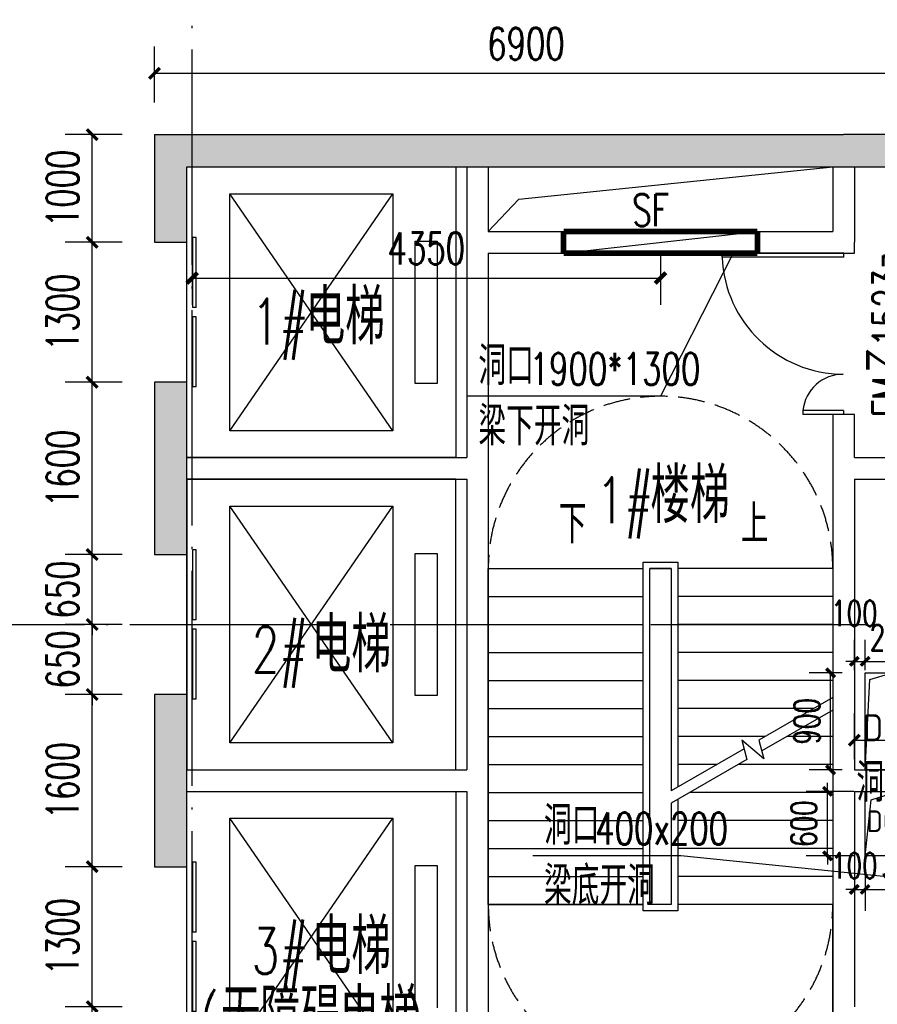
# Model space of a CAD drawing. Extents: x 797781 to 1255204, y 21234 to 1024248.
# Tile 698 of 1056: x 945306 to 953271, y 765903 to 775049. Entities that reach past the tile are written whole.
import ezdxf

# ---------------------------------------------------------------- set-up
doc = ezdxf.new("R2010")
doc.units = 0
doc.header["$LTSCALE"] = 1000
doc.header["$MEASUREMENT"] = 0
doc.linetypes.add('230303生产综合楼-平面图_t8$0$DASH', pattern=[0.35, 0.25, -0.1])
doc.linetypes.add('230303生产综合楼-平面图_t8$0$DOTE', pattern=[2.42, 2, -0.2, 0.02, -0.2])
for name, color, linetype in [('.2023.03.07提建筑条件', 3, 'Continuous'), ('230303生产综合楼-平面图_t8$0$A-PLAN-EVTR', 2, 'Continuous'), ('230303生产综合楼-平面图_t8$0$DIM_LEAD', 3, 'Continuous'), ('230303生产综合楼-平面图_t8$0$DIM_SYMB', 3, 'Continuous'), ('230303生产综合楼-平面图_t8$0$DOOR_FIRE', 4, 'Continuous'), ('230303生产综合楼-平面图_t8$0$DOOR_FIRE_TEXT', 7, 'Continuous'), ('230303生产综合楼-平面图_t8$0$DOTE', 1, '230303生产综合楼-平面图_t8$0$DOTE'), ('230303生产综合楼-平面图_t8$0$DUCT-加压送风管', 1, 'Continuous'), ('230303生产综合楼-平面图_t8$0$H-楼板留洞', 6, 'Continuous'), ('230303生产综合楼-平面图_t8$0$PUB_DIM', 3, 'Continuous'), ('230303生产综合楼-平面图_t8$0$PUB_HATCH', 8, 'Continuous'), ('230303生产综合楼-平面图_t8$0$PUB_TEXT', 7, 'Continuous'), ('230303生产综合楼-平面图_t8$0$STAIR', 2, 'Continuous'), ('230303生产综合楼-平面图_t8$0$WALL', 40, 'Continuous'), ('230303生产综合楼-平面图_t8$0$WINDOW', 4, 'Continuous'), ('230303生产综合楼-平面图_t8$0$条件', 7, 'Continuous'), ('230303生产综合楼-平面图_t8$0$板洞', 6, 'Continuous'), ('DIM_LEAD', 3, 'Continuous'), ('PUB_DIM', 3, 'Continuous'), ('PUB_TEXT', 7, 'Continuous'), ('TEL_TEXT', 7, 'Continuous')]:
    doc.layers.add(name, color=color, linetype=linetype)
doc.styles.add('230303生产综合楼-平面图_t8$0$_TCH_DIM', font='SIMPLEX', dxfattribs={"bigfont": 'GBCBIG'})
doc.styles.add('230303生产综合楼-平面图_T8$0$_TCH_DIM_T3', font='SIMPLEX', dxfattribs={"width": 0.705882, "bigfont": 'GBCBIG'})
doc.styles.add('230303生产综合楼-平面图_t8$0$_TCH_WINDOW', font='SIMPLEX', dxfattribs={"height": 3.5, "bigfont": 'GBCBIG'})
doc.styles.add('_TCH_DIM', font='SIMPLEX', dxfattribs={"bigfont": 'GBCBIG'})
doc.styles.add('_TCH_DIM_T3', font='SIMPLEX', dxfattribs={"width": 0.705882, "bigfont": 'GBCBIG'})
doc.styles.get("Standard").update_dxf_attribs({"font": 'gbenor.shx', "bigfont": 'gbcbig.shx'})
doc.dimstyles.new('230303生产综合楼-平面图_T8$0$_TCH_ARCH&&100', dxfattribs={"dimtxt": 297.5, "dimasz": 100, "dimexe": 250, "dimexo": 300, "dimgap": 126.25, "dimtad": 1, "dimdec": 0, "dimzin": 0, "dimdsep": 46, "dimtxsty": '230303生产综合楼-平面图_T8$0$_TCH_DIM_T3', "dimblk": '230303生产综合楼-平面图_t8$0$_ArchTick', "dimcen": 0.09, "dimclrt": 7, "dimazin": 2, "dimtfac": 1, "dimtdec": 0, "dimtix": 1, "dimtmove": 2, "dimatfit": 3, "dimfxl": 1, "dimtolj": 1, "dimtzin": 0, "dimarcsym": 0})
doc.dimstyles.new('_TCH_ARCH&&100', dxfattribs={"dimtxt": 297.5, "dimasz": 100, "dimexe": 250, "dimexo": 300, "dimgap": 126.25, "dimtad": 1, "dimdec": 0, "dimzin": 0, "dimdsep": 46, "dimtxsty": '_TCH_DIM_T3', "dimblk": 'ARCHTICK', "dimcen": 0.09, "dimclrt": 7, "dimazin": 2, "dimtfac": 1, "dimtdec": 0, "dimtix": 1, "dimtmove": 2, "dimatfit": 3, "dimfxl": 1, "dimtolj": 1, "dimtzin": 0, "dimarcsym": 0})
doc.dimstyles.new('_TCH_ARCH&&80', dxfattribs={"dimtxt": 238, "dimasz": 80, "dimexe": 200, "dimexo": 240, "dimgap": 101, "dimtad": 1, "dimdec": 0, "dimzin": 0, "dimdsep": 46, "dimtxsty": '_TCH_DIM_T3', "dimblk": 'ARCHTICK', "dimcen": 0.09, "dimclrt": 7, "dimazin": 2, "dimtfac": 1, "dimtdec": 0, "dimtix": 1, "dimtmove": 2, "dimatfit": 3, "dimfxl": 1, "dimtolj": 1, "dimtzin": 0, "dimarcsym": 0})

# ---------------------------------------------------------------- blocks, each defined once
blk = doc.blocks.new('_ArchTick')
at = {"color": 0, "linetype": 'ByBlock', "const_width": 0.4}
blk.add_lwpolyline([(-0.5, -0.5), (0.5, 0.5)], dxfattribs=at)
blk = doc.blocks.new('*D6744')
at = {"layer": 'Defpoints', "color": 0, "transparency": 16777216}
for p in [(848587.1, 574083.4), (848687.1, 574083.4), (848687.1, 573705.3)]:
    blk.add_point(p, dxfattribs=at)
at = {"layer": 'PUB_DIM', "color": 0, "lineweight": -2, "transparency": 16777216}
for p, q in [((848587.1, 573843.4), (848587.1, 573505.3)), ((848687.1, 573843.4), (848687.1, 573505.3)), ((848587.1, 573705.3), (848507.1, 573705.3)), ((848587.1, 573705.3), (848687.1, 573705.3)), ((848687.1, 573705.3), (848767.1, 573705.3))]:
    blk.add_line(p, q, dxfattribs=at)
at = {"layer": 'PUB_DIM', "color": 0, "lineweight": -2, "transparency": 16777216, "xscale": 80, "yscale": 80, "zscale": 80}
blk.add_blockref('_ArchTick', (848587.1, 573705.3), dxfattribs=at)
at = {"layer": 'PUB_DIM', "color": 0, "lineweight": -2, "transparency": 16777216, "xscale": 80, "yscale": 80, "zscale": 80, "rotation": 180}
blk.add_blockref('_ArchTick', (848687.1, 573705.3), dxfattribs=at)
at = {"layer": 'PUB_DIM', "color": 7, "transparency": 16777216, "insert": (848587.1, 573925.3), "char_height": 238, "attachment_point": 5, "style": '_TCH_DIM_T3'}
blk.add_mtext('\\A1;100', dxfattribs=at)
blk = doc.blocks.new('*D6745')
at = {"layer": 'Defpoints', "color": 0, "transparency": 16777216}
for p in [(848687.1, 574083.4), (848987.1, 574083.4), (848987.1, 573705.3)]:
    blk.add_point(p, dxfattribs=at)
at = {"layer": 'PUB_DIM', "color": 0, "lineweight": -2, "transparency": 16777216}
for p, q in [((848687.1, 573843.4), (848687.1, 573505.3)), ((848987.1, 573843.4), (848987.1, 573505.3)), ((848687.1, 573705.3), (848987.1, 573705.3))]:
    blk.add_line(p, q, dxfattribs=at)
at = {"layer": 'PUB_DIM', "color": 0, "lineweight": -2, "transparency": 16777216, "xscale": 80, "yscale": 80, "zscale": 80, "rotation": 180}
blk.add_blockref('_ArchTick', (848687.1, 573705.3), dxfattribs=at)
at = {"layer": 'PUB_DIM', "color": 0, "lineweight": -2, "transparency": 16777216, "xscale": 80, "yscale": 80, "zscale": 80}
blk.add_blockref('_ArchTick', (848987.1, 573705.3), dxfattribs=at)
at = {"layer": 'PUB_DIM', "color": 7, "transparency": 16777216, "insert": (849055.5, 573925.3), "char_height": 238, "attachment_point": 5, "style": '_TCH_DIM_T3'}
blk.add_mtext('\\A1;300', dxfattribs=at)
blk = doc.blocks.new('*D6746')
at = {"layer": 'Defpoints', "color": 0, "transparency": 16777216}
for p in [(848338.1, 574616.1), (848820.9, 574616.1), (848820.9, 574016.1)]:
    blk.add_point(p, dxfattribs=at)
at = {"layer": 'PUB_DIM', "color": 0, "lineweight": -2, "transparency": 16777216}
for p, q in [((848338.1, 574616.1), (848338.1, 574696.1)), ((848580.9, 574616.1), (848138.1, 574616.1)), ((848338.1, 574016.1), (848338.1, 574616.1)), ((848580.9, 574016.1), (848138.1, 574016.1)), ((848338.1, 574016.1), (848338.1, 573936.1))]:
    blk.add_line(p, q, dxfattribs=at)
at = {"layer": 'PUB_DIM', "color": 0, "lineweight": -2, "transparency": 16777216, "xscale": 80, "yscale": 80, "zscale": 80}
for p, rotation in [((848338.1, 574616.1), 270), ((848338.1, 574016.1), 90)]:
    blk.add_blockref('_ArchTick', p, dxfattribs=dict(at, rotation=rotation))
at = {"layer": 'PUB_DIM', "color": 7, "transparency": 16777216, "insert": (848118.1, 574316.1), "char_height": 238, "attachment_point": 5, "rotation": 90, "style": '_TCH_DIM_T3'}
blk.add_mtext('\\A1;600', dxfattribs=at)
blk = doc.blocks.new('*D6679')
at = {"layer": 'Defpoints', "color": 0, "transparency": 16777216}
for p in [(816852.3, 195829.2), (817198.8, 195829.2), (817198.8, 194929.2)]:
    blk.add_point(p, dxfattribs=at)
at = {"layer": 'PUB_DIM', "color": 0, "lineweight": -2, "transparency": 16777216}
for p, q in [((816958.8, 195829.2), (816652.3, 195829.2)), ((816852.3, 194929.2), (816852.3, 195829.2)), ((816958.8, 194929.2), (816652.3, 194929.2))]:
    blk.add_line(p, q, dxfattribs=at)
at = {"layer": 'PUB_DIM', "color": 0, "lineweight": -2, "transparency": 16777216, "xscale": 80, "yscale": 80, "zscale": 80}
for p, rotation in [((816852.3, 195829.2), 90), ((816852.3, 194929.2), 270)]:
    blk.add_blockref('_ArchTick', p, dxfattribs=dict(at, rotation=rotation))
at = {"layer": 'PUB_DIM', "color": 7, "transparency": 16777216, "insert": (816632.3, 195379.2), "char_height": 238, "attachment_point": 5, "rotation": 90, "style": '_TCH_DIM_T3'}
blk.add_mtext('\\A1;900', dxfattribs=at)
blk = doc.blocks.new('*D6680')
at = {"layer": 'Defpoints', "color": 0, "transparency": 16777216}
for p in [(817173.1, 195936.9), (817073.1, 195614.7), (817173.1, 195614.7)]:
    blk.add_point(p, dxfattribs=at)
at = {"layer": 'PUB_DIM', "color": 0, "lineweight": -2, "transparency": 16777216}
for p, q in [((817073.1, 195854.7), (817073.1, 196136.9)), ((817173.1, 195854.7), (817173.1, 196136.9)), ((817073.1, 195936.9), (816993.1, 195936.9)), ((817073.1, 195936.9), (817173.1, 195936.9)), ((817173.1, 195936.9), (817253.1, 195936.9))]:
    blk.add_line(p, q, dxfattribs=at)
at = {"layer": 'PUB_DIM', "color": 0, "lineweight": -2, "transparency": 16777216, "xscale": 80, "yscale": 80, "zscale": 80}
blk.add_blockref('_ArchTick', (817073.1, 195936.9), dxfattribs=at)
at = {"layer": 'PUB_DIM', "color": 0, "lineweight": -2, "transparency": 16777216, "xscale": 80, "yscale": 80, "zscale": 80, "rotation": 180}
blk.add_blockref('_ArchTick', (817173.1, 195936.9), dxfattribs=at)
at = {"layer": 'PUB_DIM', "color": 7, "transparency": 16777216, "insert": (817073.1, 196383.4), "char_height": 238, "attachment_point": 5, "style": '_TCH_DIM_T3'}
blk.add_mtext('\\A1;100', dxfattribs=at)
blk = doc.blocks.new('*D6681')
at = {"layer": 'Defpoints', "color": 0, "transparency": 16777216}
for p in [(817423.1, 195936.9), (817173.1, 195614.7), (817423.1, 195614.7)]:
    blk.add_point(p, dxfattribs=at)
at = {"layer": 'PUB_DIM', "color": 0, "lineweight": -2, "transparency": 16777216}
for p, q in [((817173.1, 195854.7), (817173.1, 196136.9)), ((817423.1, 195854.7), (817423.1, 196136.9)), ((817173.1, 195936.9), (817423.1, 195936.9))]:
    blk.add_line(p, q, dxfattribs=at)
at = {"layer": 'PUB_DIM', "color": 0, "lineweight": -2, "transparency": 16777216, "xscale": 80, "yscale": 80, "zscale": 80, "rotation": 180}
blk.add_blockref('_ArchTick', (817173.1, 195936.9), dxfattribs=at)
at = {"layer": 'PUB_DIM', "color": 0, "lineweight": -2, "transparency": 16777216, "xscale": 80, "yscale": 80, "zscale": 80}
blk.add_blockref('_ArchTick', (817423.1, 195936.9), dxfattribs=at)
at = {"layer": 'PUB_DIM', "color": 7, "transparency": 16777216, "insert": (817432, 196156.9), "char_height": 238, "attachment_point": 5, "style": '_TCH_DIM_T3'}
blk.add_mtext('\\A1;250', dxfattribs=at)
blk = doc.blocks.new('*D6486')
at = {"layer": 'Defpoints', "color": 0, "transparency": 16777216}
for p in [(1146001.1, 573150.3), (1150351.1, 573150.3), (1150351.1, 572600.2)]:
    blk.add_point(p, dxfattribs=at)
at = {"layer": 'PUB_DIM', "color": 0, "lineweight": -2, "transparency": 16777216}
for p, q in [((1146001.1, 572850.3), (1146001.1, 572350.2)), ((1150351.1, 572850.3), (1150351.1, 572350.2)), ((1146001.1, 572600.2), (1150351.1, 572600.2))]:
    blk.add_line(p, q, dxfattribs=at)
at = {"layer": 'PUB_DIM', "color": 0, "lineweight": -2, "transparency": 16777216, "xscale": 100, "yscale": 100, "zscale": 100, "rotation": 180}
blk.add_blockref('_ArchTick', (1146001.1, 572600.2), dxfattribs=at)
at = {"layer": 'PUB_DIM', "color": 0, "lineweight": -2, "transparency": 16777216, "xscale": 100, "yscale": 100, "zscale": 100}
blk.add_blockref('_ArchTick', (1150351.1, 572600.2), dxfattribs=at)
at = {"layer": 'PUB_DIM', "color": 7, "transparency": 16777216, "insert": (1148176.1, 572875.2), "char_height": 297.5, "attachment_point": 5, "style": '_TCH_DIM_T3'}
blk.add_mtext('\\A1;4350', dxfattribs=at)
blk = doc.blocks.new('230303生产综合楼-平面图_t8$0$$DORLIB2D$00000127')
at = {"color": 0}
for points in [[(-0.5333, 0.7949), (-0.5333, 0.6904)], [(-0.0333, 0.7949), (-0.5333, 0.7949)], [(-0.0333, 0.7949), (-0.0333, 0.6904)], [(0.5333, 0.7949), (0.0333, 0.7949)], [(0.0333, 0.7949), (0.0333, 0.6904)], [(0.5333, 0.7949), (0.5333, 0.6904)], [(-0.0333, 0.6904), (-0.5333, 0.6904)], [(0.5333, 0.6904), (0.0333, 0.6904)], [(0.5, 0.5), (-0.5, 0.5)]]:
    blk.add_lwpolyline(points, dxfattribs=at)
blk = doc.blocks.new('230303生产综合楼-平面图_t8$0$$DorLib2D$00000225')
at = {"color": 0}
for p, q in [((0.475, -0.0014), (0.475, 0.7521)), ((0.475, 0.7521), (0.5, 0.7521)), ((0.5, -0.0014), (0.5, 0.7521)), ((-0.5, 0), (-0.5, 0.252)), ((-0.475, 0.252), (-0.5, 0.252)), ((-0.475, 0), (-0.475, 0.252)), ((-0.475, 0), (-0.5, 0)), ((0.475, -0.0014), (0.5, -0.0014))]:
    blk.add_line(p, q, dxfattribs=at)
for centre, radius, start, end in [((0.5046, -0.0019), 0.7546, 92.24927, 179.72377), ((-0.5008, 0.0026), 0.2508, 359.78987, 84.09744)]:
    blk.add_arc(centre, radius, start, end, dxfattribs=at)
blk = doc.blocks.new('230303生产综合楼-平面图_t8$0$_ArchTick')
at = {"color": 0, "linetype": 'ByBlock', "const_width": 0.3}
blk.add_lwpolyline([(-0.5, -0.5), (0.5, 0.5)], dxfattribs=at)
blk = doc.blocks.new('*D6218')
at = {"layer": '230303生产综合楼-平面图_t8$0$PUB_DIM', "color": 0, "lineweight": -2, "transparency": 16777216}
for p, q in [((773098.3, 188198.9), (773098.3, 188718.9)), ((779998.3, 188198.9), (779998.3, 188718.9)), ((773098.3, 188468.9), (779998.3, 188468.9))]:
    blk.add_line(p, q, dxfattribs=at)
at = {"layer": 'Defpoints', "color": 0, "transparency": 16777216}
for p in [(779998.3, 188468.9), (773098.3, 187898.9), (779998.3, 187898.9)]:
    blk.add_point(p, dxfattribs=at)
at = {"layer": '230303生产综合楼-平面图_t8$0$PUB_DIM', "color": 0, "lineweight": -2, "transparency": 16777216, "xscale": 100, "yscale": 100, "zscale": 100}
for p, rotation in [((773098.3, 188468.9), 180.000151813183), ((779998.3, 188468.9), 0.0001518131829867)]:
    blk.add_blockref('230303生产综合楼-平面图_t8$0$_ArchTick', p, dxfattribs=dict(at, rotation=rotation))
at = {"layer": '230303生产综合楼-平面图_t8$0$PUB_DIM', "color": 7, "transparency": 16777216, "insert": (776548.3, 188743.9), "char_height": 297.5, "attachment_point": 5, "rotation": 0.00015, "style": '230303生产综合楼-平面图_T8$0$_TCH_DIM_T3'}
blk.add_mtext('\\A1;6900', dxfattribs=at)
blk = doc.blocks.new('*D6221')
at = {"layer": '230303生产综合楼-平面图_t8$0$PUB_DIM', "color": 0, "lineweight": -2, "transparency": 16777216}
for p, q in [((772798.3, 187898.9), (772269.5, 187898.9)), ((772519.5, 186898.9), (772519.5, 187898.9)), ((772798.3, 186898.9), (772269.5, 186898.9))]:
    blk.add_line(p, q, dxfattribs=at)
at = {"layer": 'Defpoints', "color": 0, "transparency": 16777216}
for p in [(772519.5, 187898.9), (773098.3, 187898.9), (773098.3, 186898.9)]:
    blk.add_point(p, dxfattribs=at)
at = {"layer": '230303生产综合楼-平面图_t8$0$PUB_DIM', "color": 0, "lineweight": -2, "transparency": 16777216, "xscale": 100, "yscale": 100, "zscale": 100}
for p, rotation in [((772519.5, 187898.9), 90), ((772519.5, 186898.9), 270)]:
    blk.add_blockref('230303生产综合楼-平面图_t8$0$_ArchTick', p, dxfattribs=dict(at, rotation=rotation))
at = {"layer": '230303生产综合楼-平面图_t8$0$PUB_DIM', "color": 7, "transparency": 16777216, "insert": (772244.5, 187398.9), "char_height": 297.5, "attachment_point": 5, "rotation": 90, "style": '230303生产综合楼-平面图_T8$0$_TCH_DIM_T3'}
blk.add_mtext('\\A1;1000', dxfattribs=at)
blk = doc.blocks.new('*D6222')
at = {"layer": '230303生产综合楼-平面图_t8$0$PUB_DIM', "color": 0, "lineweight": -2, "transparency": 16777216}
for p, q in [((772798.3, 186898.9), (772269.5, 186898.9)), ((772519.5, 185598.9), (772519.5, 186898.9)), ((772798.3, 185598.9), (772269.5, 185598.9))]:
    blk.add_line(p, q, dxfattribs=at)
at = {"layer": 'Defpoints', "color": 0, "transparency": 16777216}
for p in [(772519.5, 186898.9), (773098.3, 186898.9), (773098.3, 185598.9)]:
    blk.add_point(p, dxfattribs=at)
at = {"layer": '230303生产综合楼-平面图_t8$0$PUB_DIM', "color": 0, "lineweight": -2, "transparency": 16777216, "xscale": 100, "yscale": 100, "zscale": 100}
for p, rotation in [((772519.5, 186898.9), 90), ((772519.5, 185598.9), 270)]:
    blk.add_blockref('230303生产综合楼-平面图_t8$0$_ArchTick', p, dxfattribs=dict(at, rotation=rotation))
at = {"layer": '230303生产综合楼-平面图_t8$0$PUB_DIM', "color": 7, "transparency": 16777216, "insert": (772244.5, 186248.9), "char_height": 297.5, "attachment_point": 5, "rotation": 90, "style": '230303生产综合楼-平面图_T8$0$_TCH_DIM_T3'}
blk.add_mtext('\\A1;1300', dxfattribs=at)
blk = doc.blocks.new('*D6223')
at = {"layer": '230303生产综合楼-平面图_t8$0$PUB_DIM', "color": 0, "lineweight": -2, "transparency": 16777216}
for p, q in [((772798.3, 185598.9), (772269.5, 185598.9)), ((772519.5, 183998.9), (772519.5, 185598.9)), ((772798.3, 183998.9), (772269.5, 183998.9))]:
    blk.add_line(p, q, dxfattribs=at)
at = {"layer": 'Defpoints', "color": 0, "transparency": 16777216}
for p in [(772519.5, 185598.9), (773098.3, 185598.9), (773098.3, 183998.9)]:
    blk.add_point(p, dxfattribs=at)
at = {"layer": '230303生产综合楼-平面图_t8$0$PUB_DIM', "color": 0, "lineweight": -2, "transparency": 16777216, "xscale": 100, "yscale": 100, "zscale": 100}
for p, rotation in [((772519.5, 185598.9), 90), ((772519.5, 183998.9), 270)]:
    blk.add_blockref('230303生产综合楼-平面图_t8$0$_ArchTick', p, dxfattribs=dict(at, rotation=rotation))
at = {"layer": '230303生产综合楼-平面图_t8$0$PUB_DIM', "color": 7, "transparency": 16777216, "insert": (772244.5, 184798.9), "char_height": 297.5, "attachment_point": 5, "rotation": 90, "style": '230303生产综合楼-平面图_T8$0$_TCH_DIM_T3'}
blk.add_mtext('\\A1;1600', dxfattribs=at)
blk = doc.blocks.new('*D6224')
at = {"layer": '230303生产综合楼-平面图_t8$0$PUB_DIM', "color": 0, "lineweight": -2, "transparency": 16777216}
for p, q in [((772519.5, 183998.9), (772519.5, 184098.9)), ((772798.3, 183998.9), (772269.5, 183998.9)), ((772519.5, 183348.9), (772519.5, 183998.9)), ((772798.3, 183348.9), (772269.5, 183348.9)), ((772519.5, 183348.9), (772519.5, 183248.9))]:
    blk.add_line(p, q, dxfattribs=at)
at = {"layer": 'Defpoints', "color": 0, "transparency": 16777216}
for p in [(772519.5, 183998.9), (773098.3, 183998.9), (773098.3, 183348.9)]:
    blk.add_point(p, dxfattribs=at)
at = {"layer": '230303生产综合楼-平面图_t8$0$PUB_DIM', "color": 0, "lineweight": -2, "transparency": 16777216, "xscale": 100, "yscale": 100, "zscale": 100}
for p, rotation in [((772519.5, 183998.9), 270), ((772519.5, 183348.9), 90)]:
    blk.add_blockref('230303生产综合楼-平面图_t8$0$_ArchTick', p, dxfattribs=dict(at, rotation=rotation))
at = {"layer": '230303生产综合楼-平面图_t8$0$PUB_DIM', "color": 7, "transparency": 16777216, "insert": (772244.5, 183673.9), "char_height": 297.5, "attachment_point": 5, "rotation": 90, "style": '230303生产综合楼-平面图_T8$0$_TCH_DIM_T3'}
blk.add_mtext('\\A1;650', dxfattribs=at)
blk = doc.blocks.new('*D6225')
at = {"layer": '230303生产综合楼-平面图_t8$0$PUB_DIM', "color": 0, "lineweight": -2, "transparency": 16777216}
for p, q in [((772519.5, 183348.9), (772519.5, 183448.9)), ((772798.3, 183348.9), (772269.5, 183348.9)), ((772519.5, 182698.9), (772519.5, 183348.9)), ((772798.3, 182698.9), (772269.5, 182698.9)), ((772519.5, 182698.9), (772519.5, 182598.9))]:
    blk.add_line(p, q, dxfattribs=at)
at = {"layer": 'Defpoints', "color": 0, "transparency": 16777216}
for p in [(772519.5, 183348.9), (773098.3, 183348.9), (773098.3, 182698.9)]:
    blk.add_point(p, dxfattribs=at)
at = {"layer": '230303生产综合楼-平面图_t8$0$PUB_DIM', "color": 0, "lineweight": -2, "transparency": 16777216, "xscale": 100, "yscale": 100, "zscale": 100}
for p, rotation in [((772519.5, 183348.9), 270), ((772519.5, 182698.9), 90)]:
    blk.add_blockref('230303生产综合楼-平面图_t8$0$_ArchTick', p, dxfattribs=dict(at, rotation=rotation))
at = {"layer": '230303生产综合楼-平面图_t8$0$PUB_DIM', "color": 7, "transparency": 16777216, "insert": (772244.5, 183023.9), "char_height": 297.5, "attachment_point": 5, "rotation": 90, "style": '230303生产综合楼-平面图_T8$0$_TCH_DIM_T3'}
blk.add_mtext('\\A1;650', dxfattribs=at)
blk = doc.blocks.new('*D6226')
at = {"layer": '230303生产综合楼-平面图_t8$0$PUB_DIM', "color": 0, "lineweight": -2, "transparency": 16777216}
for p, q in [((772798.3, 182698.9), (772269.5, 182698.9)), ((772519.5, 181098.9), (772519.5, 182698.9)), ((772798.3, 181098.9), (772269.5, 181098.9))]:
    blk.add_line(p, q, dxfattribs=at)
at = {"layer": 'Defpoints', "color": 0, "transparency": 16777216}
for p in [(772519.5, 182698.9), (773098.3, 182698.9), (773098.3, 181098.9)]:
    blk.add_point(p, dxfattribs=at)
at = {"layer": '230303生产综合楼-平面图_t8$0$PUB_DIM', "color": 0, "lineweight": -2, "transparency": 16777216, "xscale": 100, "yscale": 100, "zscale": 100}
for p, rotation in [((772519.5, 182698.9), 90), ((772519.5, 181098.9), 270)]:
    blk.add_blockref('230303生产综合楼-平面图_t8$0$_ArchTick', p, dxfattribs=dict(at, rotation=rotation))
at = {"layer": '230303生产综合楼-平面图_t8$0$PUB_DIM', "color": 7, "transparency": 16777216, "insert": (772244.5, 181898.9), "char_height": 297.5, "attachment_point": 5, "rotation": 90, "style": '230303生产综合楼-平面图_T8$0$_TCH_DIM_T3'}
blk.add_mtext('\\A1;1600', dxfattribs=at)
blk = doc.blocks.new('*D6227')
at = {"layer": '230303生产综合楼-平面图_t8$0$PUB_DIM', "color": 0, "lineweight": -2, "transparency": 16777216}
for p, q in [((772798.3, 181098.9), (772269.5, 181098.9)), ((772519.5, 179798.9), (772519.5, 181098.9)), ((772798.3, 179798.9), (772269.5, 179798.9))]:
    blk.add_line(p, q, dxfattribs=at)
at = {"layer": 'Defpoints', "color": 0, "transparency": 16777216}
for p in [(772519.5, 181098.9), (773098.3, 181098.9), (773098.3, 179798.9)]:
    blk.add_point(p, dxfattribs=at)
at = {"layer": '230303生产综合楼-平面图_t8$0$PUB_DIM', "color": 0, "lineweight": -2, "transparency": 16777216, "xscale": 100, "yscale": 100, "zscale": 100}
for p, rotation in [((772519.5, 181098.9), 90), ((772519.5, 179798.9), 270)]:
    blk.add_blockref('230303生产综合楼-平面图_t8$0$_ArchTick', p, dxfattribs=dict(at, rotation=rotation))
at = {"layer": '230303生产综合楼-平面图_t8$0$PUB_DIM', "color": 7, "transparency": 16777216, "insert": (772244.5, 180448.9), "char_height": 297.5, "attachment_point": 5, "rotation": 90, "style": '230303生产综合楼-平面图_T8$0$_TCH_DIM_T3'}
blk.add_mtext('\\A1;1300', dxfattribs=at)
blk = doc.blocks.new('*D6228')
at = {"layer": '230303生产综合楼-平面图_t8$0$PUB_DIM', "color": 0, "lineweight": -2, "transparency": 16777216}
for p, q in [((772798.3, 179798.9), (772269.5, 179798.9)), ((772519.5, 178798.9), (772519.5, 179798.9)), ((772798.3, 178798.9), (772269.5, 178798.9))]:
    blk.add_line(p, q, dxfattribs=at)
at = {"layer": 'Defpoints', "color": 0, "transparency": 16777216}
for p in [(772519.5, 179798.9), (773098.3, 179798.9), (773098.3, 178798.9)]:
    blk.add_point(p, dxfattribs=at)
at = {"layer": '230303生产综合楼-平面图_t8$0$PUB_DIM', "color": 0, "lineweight": -2, "transparency": 16777216, "xscale": 100, "yscale": 100, "zscale": 100}
for p, rotation in [((772519.5, 179798.9), 90), ((772519.5, 178798.9), 270)]:
    blk.add_blockref('230303生产综合楼-平面图_t8$0$_ArchTick', p, dxfattribs=dict(at, rotation=rotation))
at = {"layer": '230303生产综合楼-平面图_t8$0$PUB_DIM', "color": 7, "transparency": 16777216, "insert": (772244.5, 179298.9), "char_height": 297.5, "attachment_point": 5, "rotation": 90, "style": '230303生产综合楼-平面图_T8$0$_TCH_DIM_T3'}
blk.add_mtext('\\A1;1000', dxfattribs=at)
blk = doc.blocks.new('*D6235')
at = {"layer": '230303生产综合楼-平面图_t8$0$PUB_DIM', "color": 0, "lineweight": -2, "transparency": 16777216}
for p, q in [((779598.3, 182099), (779598.3, 182524.3)), ((781098.3, 182099), (781098.3, 182524.3)), ((779598.3, 182274.3), (781098.3, 182274.3))]:
    blk.add_line(p, q, dxfattribs=at)
at = {"layer": 'Defpoints', "color": 0, "transparency": 16777216}
for p in [(781098.3, 182274.3), (779598.3, 181799), (781098.3, 181799)]:
    blk.add_point(p, dxfattribs=at)
at = {"layer": '230303生产综合楼-平面图_t8$0$PUB_DIM', "color": 0, "lineweight": -2, "transparency": 16777216, "xscale": 100, "yscale": 100, "zscale": 100, "rotation": 180}
blk.add_blockref('230303生产综合楼-平面图_t8$0$_ArchTick', (779598.3, 182274.3), dxfattribs=at)
at = {"layer": '230303生产综合楼-平面图_t8$0$PUB_DIM', "color": 0, "lineweight": -2, "transparency": 16777216, "xscale": 100, "yscale": 100, "zscale": 100}
blk.add_blockref('230303生产综合楼-平面图_t8$0$_ArchTick', (781098.3, 182274.3), dxfattribs=at)
at = {"layer": '230303生产综合楼-平面图_t8$0$PUB_DIM', "color": 7, "transparency": 16777216, "insert": (780348.3, 182549.3), "char_height": 297.5, "attachment_point": 5, "style": '230303生产综合楼-平面图_T8$0$_TCH_DIM_T3'}
blk.add_mtext('\\A1;1500', dxfattribs=at)
blk = doc.blocks.new('6-8FQD')
at = {"layer": 'DIM_LEAD'}
for p, q in [((846975.1, 574016.1), (845599.7, 574016.1)), ((850887.1, 573616), (846975.1, 574016.1))]:
    blk.add_line(p, q, dxfattribs=at)
at = {"layer": 'TEL_TEXT', "color": 3, "linetype": 'ByBlock'}
blk.add_lwpolyline([(848987.1, 574616.1), (848987.1, 574016.1), (848687.1, 574016.1), (848687.1, 574616.1)], close=True, dxfattribs=at)
blk.add_lwpolyline([(848687.1, 574016.1), (848742.7, 574538.8), (848987.1, 574616.1)], dxfattribs=at)
at = {"layer": 'PUB_TEXT', "style": '_TCH_DIM'}
for s, p in [('洞口', (845704.7, 574121.1)), ('梁底开洞', (845704.7, 573561.1))]:
    blk.add_text(s, height=357.45, dxfattribs=at).set_placement(p)
at = {"layer": 'PUB_TEXT', "style": '_TCH_DIM', "width": 0.705882}
blk.add_text('400x200', height=297.5, dxfattribs=at).set_placement((846181.3, 574121.1))
at = {"layer": 'PUB_TEXT'}
blk.add_text('DQ', height=200, dxfattribs=at).set_placement((848703.3, 574238.6))
at = {"layer": 'PUB_DIM'}
dim = blk.add_aligned_dim(p1=(848820.9, 574016.1), p2=(848820.9, 574616.1), distance=482.9, dimstyle='_TCH_ARCH&&80', dxfattribs=at)
dim.commit()
dim.dimension.update_dxf_attribs({"geometry": '*D6746', "text_midpoint": (848118.1, 574316.1)})
for base, p1, p2, picture, middle in [((848687.1, 573705.3), (848587.1, 574083.4), (848687.1, 574083.4), '*D6744', (848587.1, 573925.3)), ((848987.1, 573705.3), (848687.1, 574083.4), (848987.1, 574083.4), '*D6745', (849055.5, 573925.3))]:
    dim = blk.add_linear_dim(base=base, p1=p1, p2=p2, angle=0, dimstyle='_TCH_ARCH&&80', dxfattribs=at)
    dim.commit()
    dim.dimension.update_dxf_attribs({"geometry": picture, "text_midpoint": middle, "dimtype": 161})
blk = doc.blocks.new('DQBD1')
at = {"layer": '.2023.03.07提建筑条件'}
blk.add_lwpolyline([(817423.1, 194929.2), (817173.1, 194929.2), (817173.1, 195829.2), (817423.1, 195829.2)], close=True, dxfattribs=at)
blk.add_lwpolyline([(817173.1, 194929.2), (817217.9, 195769.5), (817423.1, 195829.2)], dxfattribs=at)
at = {"layer": 'PUB_TEXT'}
blk.add_text('DQ', height=250, dxfattribs=at).set_placement((817156, 195195.3))
at = {"layer": 'PUB_DIM'}
for base, p1, p2, picture, middle in [((817173.1, 195936.9), (817073.1, 195614.7), (817173.1, 195614.7), '*D6680', (817073.1, 196383.4)), ((817423.1, 195936.9), (817173.1, 195614.7), (817423.1, 195614.7), '*D6681', (817432, 196156.9))]:
    dim = blk.add_linear_dim(base=base, p1=p1, p2=p2, angle=0, dimstyle='_TCH_ARCH&&80', dxfattribs=at)
    dim.commit()
    dim.dimension.update_dxf_attribs({"geometry": picture, "text_midpoint": middle, "dimtype": 161})
dim = blk.add_aligned_dim(p1=(817198.8, 194929.2), p2=(817198.8, 195829.2), distance=346.5, dimstyle='_TCH_ARCH&&80', dxfattribs=at)
dim.commit()
dim.dimension.update_dxf_attribs({"geometry": '*D6679', "text_midpoint": (816632.3, 195379.2)})
blk = doc.blocks.new('230303生产综合楼-平面图_t8$0$10FND')
at = {"layer": '230303生产综合楼-平面图_t8$0$DIM_LEAD'}
for p, q in [((1151024.2, 572831.8), (1150351.1, 571501.8)), ((1151024.2, 572831.8), (1150351.1, 571501.8)), ((1150351.1, 571501.8), (1148554.6, 571501.8))]:
    blk.add_line(p, q, dxfattribs=at)
at = {"layer": '230303生产综合楼-平面图_t8$0$DUCT-加压送风管', "color": 4, "const_width": 52.5}
for points in [[(1149451.1, 573031.8), (1149451.1, 572831.8)], [(1151251.1, 573031.8), (1149451.1, 573031.8)], [(1151251.1, 572831.8), (1151251.1, 573031.8)], [(1149451.1, 572831.8), (1151251.1, 572831.8)]]:
    blk.add_lwpolyline(points, dxfattribs=at)
at = {"layer": '230303生产综合楼-平面图_t8$0$条件', "color": 1}
blk.add_lwpolyline([(1149451.1, 572831.8), (1151251.1, 573031.8)], dxfattribs=at)
at = {"layer": '230303生产综合楼-平面图_t8$0$PUB_TEXT', "style": '230303生产综合楼-平面图_t8$0$_TCH_DIM'}
for s, p in [('洞口', (1148659.6, 571606.8)), ('梁下开洞', (1148659.6, 571046.8))]:
    blk.add_text(s, height=357.45, dxfattribs=at).set_placement(p)
at = {"layer": '230303生产综合楼-平面图_t8$0$PUB_TEXT', "style": '230303生产综合楼-平面图_t8$0$_TCH_DIM', "width": 0.705882}
blk.add_text('1900*1300', height=297.5, dxfattribs=at).set_placement((1149136.2, 571606.8))
at = {"layer": 'PUB_DIM'}
dim = blk.add_aligned_dim(p1=(1146001.1, 573150.3), p2=(1150351.1, 573150.3), distance=-550.1, dimstyle='_TCH_ARCH&&100', dxfattribs=at)
dim.commit()
dim.dimension.update_dxf_attribs({"geometry": '*D6486', "text_midpoint": (1148176.1, 572875.2)})
blk = doc.blocks.new('230303生产综合楼-平面图_t8$0$HXT-1')
at = {"layer": '230303生产综合楼-平面图_t8$0$PUB_HATCH'}
for points in [[(773098.3, 187898.9), (773098.3, 186898.9), (773398.3, 186898.9), (773398.3, 187598.9)], [(773098.3, 187898.9), (773398.3, 187598.9), (776098.3, 187598.9), (776098.3, 187898.9)], [(776098.3, 187898.9), (776098.3, 187598.9), (779498.3, 187598.9), (779498.3, 187898.9)], [(779498.3, 187598.9), (779998.3, 187598.9), (779998.3, 187898.9), (779498.3, 187898.9)], [(773398.3, 184798.9), (773398.3, 185598.9), (773098.3, 185598.9), (773098.3, 184798.9)], [(773098.3, 184798.9), (773098.3, 183998.9), (773398.3, 183998.9), (773398.3, 184798.9)], [(773398.3, 181898.9), (773398.3, 182698.9), (773098.3, 182698.9), (773098.3, 181898.9)], [(773098.3, 181898.9), (773098.3, 181098.9), (773398.3, 181098.9), (773398.3, 181898.9)]]:
    blk.add_hatch(color=256, dxfattribs=at).paths.add_polyline_path(points)
at = {"layer": '230303生产综合楼-平面图_t8$0$A-PLAN-EVTR'}
for p, q in [((773798.3, 185148.9), (773798.3, 187348.9)), ((773798.3, 187348.9), (775313.3, 187348.9)), ((775313.3, 185148.9), (773798.3, 187348.9)), ((773798.3, 185148.9), (775313.3, 187348.9)), ((775313.3, 187348.9), (775313.3, 185148.9)), ((775518.3, 185588.9), (775518.3, 186908.9)), ((775518.3, 186908.9), (775723.3, 186908.9)), ((775723.3, 186908.9), (775723.3, 185588.9)), ((775723.3, 185588.9), (775518.3, 185588.9)), ((775313.3, 185148.9), (773798.3, 185148.9)), ((773798.3, 182248.9), (773798.3, 184448.9)), ((773798.3, 184448.9), (775313.3, 184448.9)), ((775313.3, 182248.9), (773798.3, 184448.9)), ((773798.3, 182248.9), (775313.3, 184448.9)), ((775313.3, 184448.9), (775313.3, 182248.9)), ((775518.3, 182688.9), (775518.3, 184008.9)), ((775518.3, 184008.9), (775723.3, 184008.9)), ((775723.3, 184008.9), (775723.3, 182688.9)), ((775723.3, 182688.9), (775518.3, 182688.9)), ((775313.3, 182248.9), (773798.3, 182248.9)), ((773798.3, 179348.9), (773798.3, 181548.9)), ((773798.3, 181548.9), (775313.3, 181548.9)), ((775313.3, 179348.9), (773798.3, 181548.9)), ((773798.3, 179348.9), (775313.3, 181548.9)), ((775313.3, 181548.9), (775313.3, 179348.9)), ((775518.3, 179788.9), (775518.3, 181108.9)), ((775518.3, 181108.9), (775723.3, 181108.9)), ((775723.3, 181108.9), (775723.3, 179788.9))]:
    blk.add_line(p, q, dxfattribs=at)
at = {"layer": '230303生产综合楼-平面图_t8$0$DIM_SYMB'}
for points in [[(776948.3, 183998.9, 0, 0, 0), (776948.3, 179923.9, 0, 0, 0), (778648.3, 179923.9, 0, 0, 0), (778648.3, 181748.9, 80, 0, 0), (778648.3, 182048.9, 0, 0, 0)], [(778648.3, 183998.9, 0, 0, 0), (778648.3, 182608.9, 80, 0, 0), (778648.3, 182308.9, 0, 0, 0)]]:
    blk.add_lwpolyline(points, format="xyseb", dxfattribs=at)
at = {"layer": '230303生产综合楼-平面图_t8$0$H-楼板留洞'}
for points in [[(773398.3, 187598.9), (775898.3, 187598.9), (775898.3, 184898.9), (773398.3, 184898.9)], [(775898.3, 184698.9), (773398.3, 184698.9), (773398.3, 181998.9), (775898.3, 181998.9)], [(773398.3, 181798.9), (775898.3, 181798.9), (775898.3, 179098.9), (773398.3, 179098.9)]]:
    blk.add_lwpolyline(points, close=True, dxfattribs=at)
at = {"layer": '230303生产综合楼-平面图_t8$0$STAIR'}
for p, q in [((777638.3, 183928.9), (777958.3, 183928.9)), ((777638.3, 180688.9), (777638.3, 183928.9)), ((777958.3, 183928.9), (777958.3, 181838.3)), ((776198.3, 180748.9), (776198.3, 183868.9)), ((776198.3, 183868.9), (777638.3, 183868.9)), ((777698.3, 180748.9), (777698.3, 183868.9)), ((777698.3, 183868.9), (777898.3, 183868.9)), ((777698.3, 180748.9), (777698.3, 183868.9)), ((777898.3, 183868.9), (777698.3, 183868.9)), ((777898.3, 183868.9), (777898.3, 181803.7)), ((777898.3, 183868.9), (777898.3, 181803.7)), ((779398.3, 183868.9), (777958.3, 183868.9)), ((779398.3, 183868.9), (779398.3, 182669.7)), ((776198.3, 183608.9), (777638.3, 183608.9)), ((779398.3, 183608.9), (777958.3, 183608.9)), ((776198.3, 183348.9), (777638.3, 183348.9)), ((779398.3, 183348.9), (777958.3, 183348.9)), ((776198.3, 183088.9), (777638.3, 183088.9)), ((779398.3, 183088.9), (777958.3, 183088.9)), ((776198.3, 182828.9), (777638.3, 182828.9)), ((779398.3, 182828.9), (777958.3, 182828.9)), ((779398.3, 182669.7), (778712.7, 182273.9)), ((776198.3, 182568.9), (777638.3, 182568.9)), ((779223.8, 182568.9), (777958.3, 182568.9)), ((779398.3, 182554.2), (778739.5, 182173.9)), ((779398.3, 182554.2), (779398.3, 180748.9)), ((776198.3, 182308.9), (777638.3, 182308.9)), ((778773.5, 182308.9), (777958.3, 182308.9)), ((779398.3, 182308.9), (778973.5, 182308.9)), ((778574.4, 182194), (777898.3, 181803.7)), ((778758.9, 182101.5), (778552.9, 182274.4)), ((778552.9, 182274.4), (778601.2, 182094)), ((778712.7, 182273.9), (778758.9, 182101.5)), ((776198.3, 182048.9), (777638.3, 182048.9)), ((778601.2, 182094), (777898.3, 181688.2)), ((778323.2, 182048.9), (777958.3, 182048.9)), ((779398.3, 182048.9), (778523.2, 182048.9)), ((776198.3, 181788.9), (777638.3, 181788.9)), ((779398.3, 181788.9), (778072.8, 181788.9)), ((777898.3, 181688.2), (777898.3, 180748.9)), ((777898.3, 181688.2), (777898.3, 180748.9)), ((777958.3, 181722.8), (777958.3, 180688.9)), ((776198.3, 181528.9), (777638.3, 181528.9)), ((779398.3, 181528.9), (777958.3, 181528.9)), ((776198.3, 181268.9), (777638.3, 181268.9)), ((779398.3, 181268.9), (777958.3, 181268.9)), ((776198.3, 181008.9), (777638.3, 181008.9)), ((779398.3, 181008.9), (777958.3, 181008.9)), ((776198.3, 180748.9), (777638.3, 180748.9)), ((776198.3, 180748.9), (776198.3, 179098.9)), ((777638.3, 180748.9), (776198.3, 180748.9)), ((777898.3, 180748.9), (777698.3, 180748.9)), ((777898.3, 180748.9), (777698.3, 180748.9)), ((779398.3, 180748.9), (777958.3, 180748.9)), ((779398.3, 180748.9), (777958.3, 180748.9)), ((779398.3, 179098.9), (779398.3, 180748.9)), ((777958.3, 180688.9), (777638.3, 180688.9))]:
    blk.add_line(p, q, dxfattribs=at)
at = {"layer": '230303生产综合楼-平面图_t8$0$STAIR', "linetype": '230303生产综合楼-平面图_t8$0$DASH'}
for centre, start, end in [((777798.3, 183868.9), 0, 180), ((777798.3, 180748.9), 180, 0)]:
    blk.add_arc(centre, 1600, start, end, dxfattribs=at)
at = {"layer": '230303生产综合楼-平面图_t8$0$WALL'}
for p, q in [((773098.3, 187898.9), (773098.3, 186898.9)), ((773098.3, 187898.9), (776098.3, 187898.9)), ((776098.3, 187898.9), (779498.3, 187898.9)), ((779998.3, 187898.9), (779498.3, 187898.9)), ((773398.3, 186898.9), (773398.3, 187598.9)), ((773398.3, 187598.9), (776098.3, 187598.9)), ((775998.3, 187598.9), (775998.3, 186898.9)), ((776098.3, 187598.9), (779498.3, 187598.9)), ((776198.3, 187598.9), (776198.3, 186998.9)), ((779398.3, 187598.9), (779398.3, 186998.9)), ((779498.3, 187598.9), (779998.3, 187598.9)), ((779598.3, 187598.9), (779598.3, 186898.9)), ((776198.3, 186998.9), (779398.3, 186998.9)), ((773098.3, 186898.9), (773398.3, 186898.9)), ((775998.3, 186898.9), (775998.3, 184898.9)), ((779598.3, 186798.9), (779598.3, 186898.9)), ((776198.3, 186798.9), (779398.3, 186798.9)), ((776198.3, 186798.9), (776198.3, 184798.9)), ((779398.3, 186798.9), (779398.3, 186798.9)), ((779398.3, 186798.9), (779598.3, 186798.9)), ((773398.3, 185598.9), (773098.3, 185598.9)), ((773098.3, 185598.9), (773098.3, 184798.9)), ((773398.3, 184798.9), (773398.3, 185598.9)), ((779598.3, 185298.9), (779398.3, 185298.9)), ((779398.3, 185298.9), (779398.3, 184798.9)), ((779598.3, 184898.9), (779598.3, 185298.9)), ((773398.3, 184898.9), (775998.3, 184898.9)), ((779598.3, 184898.9), (781898.3, 184898.9)), ((773098.3, 184798.9), (773098.3, 183998.9)), ((773398.3, 183998.9), (773398.3, 184798.9)), ((776198.3, 184798.9), (776198.3, 181898.9)), ((779398.3, 184798.9), (779398.3, 181899)), ((773398.3, 184698.9), (775998.3, 184698.9)), ((775998.3, 184698.9), (775998.3, 181998.9)), ((779598.3, 184698.9), (781898.3, 184698.9)), ((779598.3, 184698.9), (779598.3, 181999)), ((773098.3, 183998.9), (773398.3, 183998.9)), ((773398.3, 182698.9), (773098.3, 182698.9)), ((773098.3, 182698.9), (773098.3, 181898.9)), ((773398.3, 181898.9), (773398.3, 182698.9)), ((773398.3, 181998.9), (775998.3, 181998.9)), ((779598.3, 181999), (781898.3, 181999)), ((773098.3, 181898.9), (773098.3, 181098.9)), ((773398.3, 181098.9), (773398.3, 181898.9)), ((776198.3, 181898.9), (776198.3, 179098.9)), ((779398.3, 181899), (779398.3, 179698.9)), ((773398.3, 181798.9), (775998.3, 181798.9)), ((775998.3, 181798.9), (775998.3, 179098.9)), ((779598.3, 181799), (779598.3, 179798.9)), ((779598.3, 181799), (781898.3, 181799)), ((773098.3, 181098.9), (773398.3, 181098.9))]:
    blk.add_line(p, q, dxfattribs=at)
at = {"layer": '230303生产综合楼-平面图_t8$0$板洞'}
blk.add_lwpolyline([(776198.3, 186998.9), (776482.4, 187298.9), (779398.3, 187598.9)], dxfattribs=at)
at = {"layer": '230303生产综合楼-平面图_t8$0$DOOR_FIRE', "xscale": -1500, "yscale": -1500, "zscale": 200, "rotation": 270.0000000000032}
blk.add_blockref('230303生产综合楼-平面图_t8$0$$DorLib2D$00000225', (779498.3, 186048.9), dxfattribs=at)
at = {"layer": '230303生产综合楼-平面图_t8$0$WINDOW', "xscale": 1300, "yscale": 300, "zscale": 300, "rotation": 270}
for p in [(773248.3, 186248.9), (773248.3, 183348.9), (773248.3, 180448.9)]:
    blk.add_blockref('230303生产综合楼-平面图_t8$0$$DORLIB2D$00000127', p, dxfattribs=at)
at = {"layer": '230303生产综合楼-平面图_t8$0$DOOR_FIRE_TEXT', "style": '230303生产综合楼-平面图_t8$0$_TCH_WINDOW', "width": 0.705882}
for s, p in [('1523z', (780065.5, 185930.6)), ('FM', (780065.5, 185272.3))]:
    blk.add_text(s, height=297.5, rotation=90, dxfattribs=at).set_placement(p)
at = {"layer": '230303生产综合楼-平面图_t8$0$DOOR_FIRE_TEXT', "style": '230303生产综合楼-平面图_t8$0$_TCH_WINDOW'}
blk.add_text('乙', height=357.4, rotation=90, dxfattribs=at).set_placement((780065.5, 185692.3))
at = {"layer": '230303生产综合楼-平面图_t8$0$PUB_TEXT', "style": '230303生产综合楼-平面图_t8$0$_TCH_DIM', "width": 0.705882}
for s, height, p in [('SF', 297.5, (777536, 187049.6)), ('1#', 425, (774001.9, 185950.1)), ('1#', 425, (777203.6, 184290.5)), ('2#', 425, (774001.9, 182903.5)), ('3#', 425, (774001.9, 180102.7)), ('(', 425, (773517, 179455.6, 2162.2)), (')', 425, (775419.1, 179455.6, 2162.2))]:
    blk.add_text(s, height=height, dxfattribs=at).set_placement(p)
at = {"layer": '230303生产综合楼-平面图_t8$0$PUB_TEXT', "style": '230303生产综合楼-平面图_t8$0$_TCH_DIM'}
for s, height, p in [('电梯', 510.64, (774501.9, 185950.1)), ('楼梯', 510.64, (777703.6, 184290.5)), ('下', 357.4, (776853.4, 184103.9)), ('上', 357.4, (778544.1, 184103.9)), ('电梯', 510.64, (774559, 182903.5)), ('洞口', 357.45, (779617.8, 181703.1)), ('电梯', 510.64, (774559, 180102.7)), ('无障碍电梯', 510.64, (773717, 179455.6, 2162.2))]:
    blk.add_text(s, height=height, dxfattribs=at).set_placement(p)
at = {"layer": '230303生产综合楼-平面图_t8$0$PUB_DIM'}
for p1, p2, distance, picture, middle in [((773098.3, 187898.9), (779998.3, 187898.9), 570, '*D6218', (776548.3, 188743.9)), ((773098.3, 186898.9), (773098.3, 187898.9), 578.8, '*D6221', (772244.5, 187398.9)), ((773098.3, 185598.9), (773098.3, 186898.9), 578.8, '*D6222', (772244.5, 186248.9)), ((773098.3, 183998.9), (773098.3, 185598.9), 578.8, '*D6223', (772244.5, 184798.9)), ((773098.3, 183348.9), (773098.3, 183998.9), 578.8, '*D6224', (772244.5, 183673.9)), ((773098.3, 182698.9), (773098.3, 183348.9), 578.8, '*D6225', (772244.5, 183023.9)), ((773098.3, 181098.9), (773098.3, 182698.9), 578.8, '*D6226', (772244.5, 181898.9)), ((779598.3, 181799), (781098.3, 181799), 475.4, '*D6235', (780348.3, 182549.3)), ((773098.3, 179798.9), (773098.3, 181098.9), 578.8, '*D6227', (772244.5, 180448.9)), ((773098.3, 178798.9), (773098.3, 179798.9), 578.8, '*D6228', (772244.5, 179298.9))]:
    dim = blk.add_aligned_dim(p1=p1, p2=p2, distance=distance, dimstyle='230303生产综合楼-平面图_T8$0$_TCH_ARCH&&100', dxfattribs=at)
    dim.commit()
    dim.dimension.update_dxf_attribs({"geometry": picture, "text_midpoint": middle})

msp = doc.modelspace()

# ---------------------------------------------------------------- linework, layer by layer
at = {"layer": '230303生产综合楼-平面图_t8$0$DOTE'}
for p, q in [((946908, 755831.3), (946908, 783831.3)), ((895508, 769431.3), (989908, 769431.3))]:
    msp.add_line(p, q, dxfattribs=at)

# ---------------------------------------------------------------- block references
for name, p in [('230303生产综合楼-平面图_t8$0$10FND', (-199093.1, 200049.5)), ('6-8FQD', (104470.9, 193265.3)), ('DQBD1', (135984.9, 573152.2))]:
    msp.add_blockref(name, p)
at = {"layer": '230303生产综合楼-平面图_t8$0$板洞'}
msp.add_blockref('230303生产综合楼-平面图_t8$0$HXT-1', (173459.7, 586082.4), dxfattribs=at)

# ---------------------------------------------------------------- texts
at = {"layer": '230303生产综合楼-平面图_t8$0$PUB_TEXT', "style": '230303生产综合楼-平面图_t8$0$_TCH_DIM'}
msp.add_text('电梯厅', height=510.64, dxfattribs=at).set_placement((943660.9, 769645))

doc.saveas('drawing.dxf')
